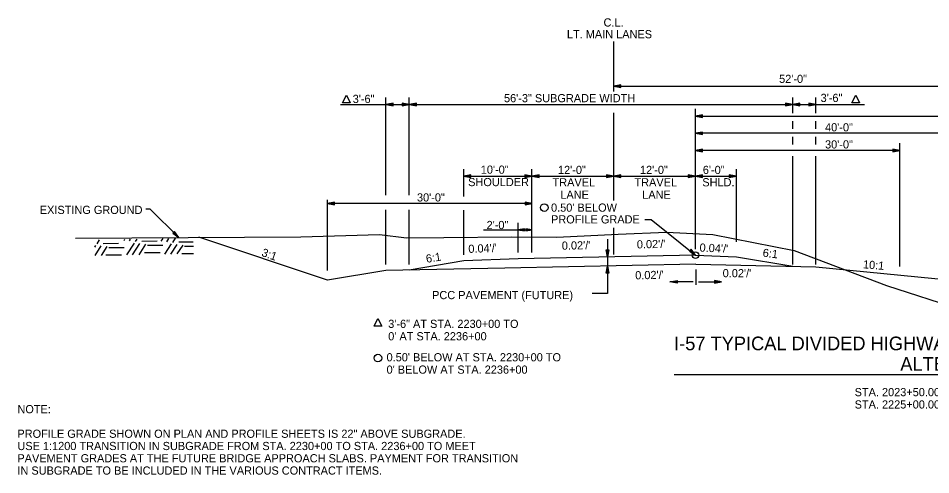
# Model space of a CAD drawing. Extents: x 1734743 to 1735935, y 759845 to 763831.
# Drawn here: x 1735611.6 to 1735745.4, y 760934.3 to 761001.2 of the extents above; entities that cross this region are included whole.
import ezdxf

# ---------------------------------------------------------------- set-up
doc = ezdxf.new("R2010")
doc.units = 0
for name, color, linetype in [('1', 7, 'Continuous'), ('10', 7, 'Continuous'), ('19', 7, 'Continuous'), ('8', 7, 'Continuous'), ('R_Future Surface', 7, 'Continuous')]:
    doc.layers.add(name, color=color, linetype=linetype)

# ---------------------------------------------------------------- blocks, each defined once
blk = doc.blocks.new('TM')
at = {"layer": '8'}
for p, q in [((-120.309, 21.181), (-119.787, -20.829)), ((0, 0), (-120.309, 21.181)), ((-31.382, 2.945), (-120.176, 10.512)), ((-119.787, -20.829), (0, 0)), ((-119.911, -10.826), (-31.307, -3.057))]:
    blk.add_line(p, q, dxfattribs=at)

msp = doc.modelspace()

# ---------------------------------------------------------------- linework, layer by layer
at = {"layer": '10'}
for points in [[(1735659.14, 760988.81), (1735659.7, 760989.94), (1735660.26, 760988.81)], [(1735733.87, 760988.81), (1735734.43, 760989.94), (1735734.99, 760988.81)], [(1735663.77, 760956.06), (1735664.33, 760957.19), (1735664.89, 760956.06)]]:
    msp.add_lwpolyline(points, close=True, dxfattribs=at)
for centre in [(1735688.73, 760973.45), (1735664.33, 760951.4)]:
    msp.add_circle(centre, 0.553, dxfattribs=at)
at = {"layer": '19'}
for p, q in [((1735698.92, 760990.49), (1735698.92, 760997.79)), ((1735699.97, 760991.44), (1735698.92, 760991.26)), ((1735698.92, 760991.26), (1735750.92, 760991.26)), ((1735698.92, 760991.26), (1735699.97, 760991.07)), ((1735699.97, 760991.34), (1735699.2, 760991.28)), ((1735699.2, 760991.23), (1735699.97, 760991.16)), ((1735699.97, 760991.07), (1735699.97, 760991.44)), ((1735658.85, 760988.57), (1735668.92, 760988.57)), ((1735665.51, 760975.3), (1735665.51, 760989.61)), ((1735666.56, 760988.75), (1735665.51, 760988.57)), ((1735665.51, 760988.57), (1735666.56, 760988.38)), ((1735666.56, 760988.65), (1735665.79, 760988.59)), ((1735665.79, 760988.54), (1735666.56, 760988.47)), ((1735666.56, 760988.38), (1735666.56, 760988.75)), ((1735667.87, 760988.75), (1735667.87, 760988.38)), ((1735668.92, 760988.57), (1735667.87, 760988.75)), ((1735668.64, 760988.59), (1735667.87, 760988.65)), ((1735667.87, 760988.38), (1735668.92, 760988.57)), ((1735667.87, 760988.47), (1735668.64, 760988.54)), ((1735668.92, 760975.3), (1735668.92, 760989.61)), ((1735669.97, 760988.75), (1735668.92, 760988.57)), ((1735668.92, 760988.57), (1735669.97, 760988.38)), ((1735668.92, 760988.57), (1735725.19, 760988.57)), ((1735669.97, 760988.65), (1735669.2, 760988.59)), ((1735669.2, 760988.54), (1735669.97, 760988.47)), ((1735669.97, 760988.38), (1735669.97, 760988.75)), ((1735724.14, 760988.75), (1735724.14, 760988.38)), ((1735725.19, 760988.57), (1735724.14, 760988.75)), ((1735724.91, 760988.59), (1735724.14, 760988.65)), ((1735724.14, 760988.38), (1735725.19, 760988.57)), ((1735724.14, 760988.47), (1735724.91, 760988.54)), ((1735725.19, 760987.3), (1735725.19, 760989.61)), ((1735726.24, 760988.75), (1735725.19, 760988.57)), ((1735725.19, 760988.57), (1735735.71, 760988.57)), ((1735725.19, 760988.57), (1735726.24, 760988.38)), ((1735726.24, 760988.65), (1735725.47, 760988.59)), ((1735725.47, 760988.54), (1735726.24, 760988.47)), ((1735726.24, 760988.38), (1735726.24, 760988.75)), ((1735727.55, 760988.75), (1735727.55, 760988.38)), ((1735728.6, 760988.57), (1735727.55, 760988.75)), ((1735728.32, 760988.59), (1735727.55, 760988.65)), ((1735727.55, 760988.38), (1735728.6, 760988.57)), ((1735727.55, 760988.47), (1735728.32, 760988.54)), ((1735728.6, 760987.3), (1735728.6, 760989.61)), ((1735698.92, 760974.47), (1735698.92, 760987.34)), ((1735710.92, 760979.11), (1735710.92, 760987.92)), ((1735711.97, 760987.05), (1735710.92, 760986.87)), ((1735711.97, 760986.68), (1735711.97, 760987.05)), ((1735710.92, 760986.87), (1735750.92, 760986.87)), ((1735710.92, 760986.87), (1735711.97, 760986.68)), ((1735711.97, 760986.96), (1735711.2, 760986.89)), ((1735711.2, 760986.84), (1735711.97, 760986.77)), ((1735725.19, 760985), (1735725.19, 760986.15)), ((1735728.6, 760985), (1735728.6, 760986.15)), ((1735711.97, 760984.53), (1735710.92, 760984.35)), ((1735710.92, 760984.35), (1735711.97, 760984.17)), ((1735750.92, 760984.35), (1735710.93, 760984.35)), ((1735711.97, 760984.44), (1735711.2, 760984.38)), ((1735711.97, 760984.17), (1735711.97, 760984.53)), ((1735711.2, 760984.32), (1735711.97, 760984.25)), ((1735725.19, 760982.69), (1735725.19, 760983.84)), ((1735728.6, 760982.69), (1735728.6, 760983.84)), ((1735711.97, 760982.02), (1735710.92, 760981.83)), ((1735710.92, 760981.83), (1735711.97, 760981.65)), ((1735740.92, 760981.83), (1735710.93, 760981.83)), ((1735711.97, 760981.92), (1735711.2, 760981.86)), ((1735711.2, 760981.81), (1735711.97, 760981.74)), ((1735711.97, 760981.65), (1735711.97, 760982.02)), ((1735739.87, 760982.02), (1735739.87, 760981.65)), ((1735740.92, 760981.83), (1735739.87, 760982.02)), ((1735740.64, 760981.86), (1735739.87, 760981.92)), ((1735739.87, 760981.65), (1735740.92, 760981.83)), ((1735739.87, 760981.74), (1735740.64, 760981.81)), ((1735740.92, 760964.81), (1735740.92, 760982.88)), ((1735725.19, 760965.13), (1735725.19, 760980.97)), ((1735728.6, 760965.13), (1735728.6, 760980.97)), ((1735676.92, 760975.07), (1735676.92, 760979.11)), ((1735686.92, 760966.87), (1735686.92, 760979.11)), ((1735710.92, 760967.35), (1735710.92, 760979.11)), ((1735716.92, 760968.43), (1735716.92, 760979.11)), ((1735677.97, 760978.25), (1735676.92, 760978.06)), ((1735676.92, 760978.06), (1735686.92, 760978.06)), ((1735676.92, 760978.06), (1735677.97, 760977.88)), ((1735677.97, 760978.15), (1735677.2, 760978.09)), ((1735677.2, 760978.04), (1735677.97, 760977.97)), ((1735677.97, 760977.88), (1735677.97, 760978.25)), ((1735685.87, 760978.25), (1735685.87, 760977.88)), ((1735686.92, 760978.06), (1735685.87, 760978.25)), ((1735686.64, 760978.09), (1735685.87, 760978.15)), ((1735685.87, 760977.88), (1735686.92, 760978.06)), ((1735685.87, 760977.97), (1735686.64, 760978.04)), ((1735687.97, 760978.25), (1735686.92, 760978.06)), ((1735686.92, 760978.06), (1735698.92, 760978.06)), ((1735686.92, 760978.06), (1735687.97, 760977.88)), ((1735687.97, 760978.15), (1735687.2, 760978.09)), ((1735687.2, 760978.04), (1735687.97, 760977.97)), ((1735687.97, 760977.88), (1735687.97, 760978.25)), ((1735697.87, 760978.25), (1735697.87, 760977.88)), ((1735698.92, 760978.06), (1735697.87, 760978.25)), ((1735698.64, 760978.09), (1735697.87, 760978.15)), ((1735697.87, 760977.88), (1735698.92, 760978.06)), ((1735697.87, 760977.97), (1735698.64, 760978.04)), ((1735699.97, 760978.25), (1735698.92, 760978.06)), ((1735698.92, 760978.06), (1735710.92, 760978.06)), ((1735698.92, 760978.06), (1735699.97, 760977.88)), ((1735699.97, 760978.15), (1735699.2, 760978.09)), ((1735699.2, 760978.04), (1735699.97, 760977.97)), ((1735699.97, 760977.88), (1735699.97, 760978.25)), ((1735709.87, 760978.25), (1735709.87, 760977.88)), ((1735710.92, 760978.06), (1735709.87, 760978.25)), ((1735710.64, 760978.09), (1735709.87, 760978.15)), ((1735709.87, 760977.88), (1735710.92, 760978.06)), ((1735709.87, 760977.97), (1735710.64, 760978.04)), ((1735711.97, 760978.25), (1735710.92, 760978.06)), ((1735710.92, 760978.06), (1735716.92, 760978.06)), ((1735710.92, 760978.06), (1735711.97, 760977.88)), ((1735711.97, 760978.15), (1735711.2, 760978.09)), ((1735711.2, 760978.04), (1735711.97, 760977.97)), ((1735711.97, 760977.88), (1735711.97, 760978.25)), ((1735715.87, 760978.25), (1735715.87, 760977.88)), ((1735716.92, 760978.06), (1735715.87, 760978.25)), ((1735716.64, 760978.09), (1735715.87, 760978.15)), ((1735715.87, 760977.88), (1735716.92, 760978.06)), ((1735715.87, 760977.97), (1735716.64, 760978.04)), ((1735656.92, 760964.25), (1735656.92, 760974.57)), ((1735657.97, 760974.25), (1735656.92, 760974.06)), ((1735656.92, 760974.06), (1735657.97, 760973.88)), ((1735686.97, 760974.07), (1735656.97, 760974.07)), ((1735657.97, 760974.15), (1735657.2, 760974.09)), ((1735657.2, 760974.04), (1735657.97, 760973.97)), ((1735657.97, 760973.88), (1735657.97, 760974.25)), ((1735685.92, 760974.25), (1735685.92, 760973.88)), ((1735686.97, 760974.07), (1735685.92, 760974.25)), ((1735686.69, 760974.09), (1735685.92, 760974.15)), ((1735685.92, 760973.88), (1735686.97, 760974.07)), ((1735685.92, 760973.97), (1735686.69, 760974.04)), ((1735665.51, 760965.13), (1735665.51, 760973.14)), ((1735668.92, 760965.13), (1735668.92, 760973.14)), ((1735676.92, 760966.51), (1735676.92, 760973.07)), ((1735684.93, 760966.87), (1735684.93, 760971.24)), ((1735634.49, 760969.94), (1735634.24, 760969.68)), ((1735634.24, 760969.68), (1735635.12, 760969.08)), ((1735634.3, 760969.74), (1735634.9, 760969.25)), ((1735634.93, 760969.29), (1735634.43, 760969.87)), ((1735635.12, 760969.08), (1735634.49, 760969.94)), ((1735679.82, 760970.19), (1735686.92, 760970.19)), ((1735685.82, 760970.34), (1735684.92, 760970.19)), ((1735684.92, 760970.19), (1735685.82, 760970.03)), ((1735685.82, 760970.27), (1735685.16, 760970.21)), ((1735685.16, 760970.16), (1735685.82, 760970.11)), ((1735685.82, 760970.03), (1735685.82, 760970.34)), ((1735686.03, 760970.34), (1735686.03, 760970.03)), ((1735686.92, 760970.19), (1735686.03, 760970.34)), ((1735686.69, 760970.21), (1735686.03, 760970.26)), ((1735686.03, 760970.03), (1735686.92, 760970.19)), ((1735686.03, 760970.1), (1735686.69, 760970.16)), ((1735698.92, 760966.58), (1735698.92, 760970.5)), ((1735623.12, 760968.15), (1735623.5, 760968.74)), ((1735627.09, 760968.65), (1735627.2, 760968.81)), ((1735627.89, 760968.57), (1735628.05, 760968.82)), ((1735628.78, 760968.5), (1735629.01, 760968.84)), ((1735629.67, 760968.55), (1735631.94, 760968.58)), ((1735632.55, 760968.51), (1735632.81, 760968.91)), ((1735633.35, 760968.44), (1735633.67, 760968.93)), ((1735634.24, 760968.36), (1735634.62, 760968.95)), ((1735635.13, 760968.41), (1735637.23, 760968.44)), ((1735656.92, 760962.8), (1735638.04, 760969.1)), ((1735622.79, 760967.67), (1735622.94, 760967.91)), ((1735622.83, 760966.43), (1735623.74, 760967.83)), ((1735623.78, 760966.45), (1735624.63, 760967.75)), ((1735624.01, 760968.2), (1735626.27, 760968.23)), ((1735624.85, 760967.59), (1735627.11, 760967.61)), ((1735627.48, 760966.52), (1735628.6, 760968.25)), ((1735628.34, 760966.53), (1735629.4, 760968.18)), ((1735629.29, 760966.55), (1735630.29, 760968.1)), ((1735630.52, 760967.94), (1735632.78, 760967.96)), ((1735633.09, 760966.63), (1735634.06, 760968.12)), ((1735633.95, 760966.64), (1735634.86, 760968.04)), ((1735634.9, 760966.66), (1735635.75, 760967.96)), ((1735635.97, 760967.8), (1735637.25, 760967.81)), ((1735697.83, 760967.27), (1735698.2, 760967.27)), ((1735698.01, 760966.22), (1735697.83, 760967.27)), ((1735697.99, 760966.5), (1735697.92, 760967.27)), ((1735698.2, 760967.27), (1735698.01, 760966.22)), ((1735698.1, 760967.27), (1735698.04, 760966.5)), ((1735710.3, 760967.34), (1735710.05, 760967.08)), ((1735710.05, 760967.08), (1735710.92, 760966.48)), ((1735710.11, 760967.14), (1735710.71, 760966.65)), ((1735710.74, 760966.69), (1735710.24, 760967.27)), ((1735710.92, 760966.48), (1735710.3, 760967.34)), ((1735624.43, 760966.51), (1735626.69, 760966.53)), ((1735630.1, 760966.85), (1735632.36, 760966.88)), ((1735635.55, 760966.72), (1735637.27, 760966.73)), ((1735682.96, 760964.58), (1735665.51, 760964.23)), ((1735710.95, 760965.14), (1735682.96, 760964.58)), ((1735697.83, 760963.83), (1735698.01, 760964.88)), ((1735697.92, 760963.83), (1735697.99, 760964.6)), ((1735698.01, 760964.88), (1735698.2, 760963.83)), ((1735698.04, 760964.6), (1735698.1, 760963.83)), ((1735710.95, 760965.14), (1735728.6, 760964.79)), ((1735710.96, 760964.39), (1735710.96, 760962.14)), ((1735728.6, 760964.79), (1735750.93, 760962.56)), ((1735665.51, 760964.23), (1735656.92, 760962.8)), ((1735698.2, 760963.83), (1735697.83, 760963.83)), ((1735710.58, 760962.56), (1735707.16, 760962.56)), ((1735711.34, 760962.56), (1735714.76, 760962.56)), ((1735707.78, 760949), (1735794.07, 760949))]:
    msp.add_line(p, q, dxfattribs=at)
for points in [[(1735630.29, 760973.25), (1735630.86, 760973.25), (1735635.12, 760969.08)], [(1735703.47, 760971.73), (1735704.44, 760971.73), (1735710.92, 760966.48)], [(1735619.94, 760968.98), (1735653.03, 760969.19), (1735664.58, 760969.53), (1735668.53, 760969.03), (1735674.01, 760969.09), (1735683.95, 760969.16), (1735690.59, 760969.14), (1735699.58, 760969.57), (1735706.69, 760969.87)], [(1735706.69, 760969.87), (1735713.49, 760969.53), (1735725.38, 760967.15), (1735738.96, 760962.05), (1735749.87, 760958.5)], [(1735698.01, 760968.84), (1735698.01, 760960.88), (1735695.76, 760960.88)]]:
    msp.add_lwpolyline(points, dxfattribs=at)
msp.add_circle((1735710.92, 760966.48), 0.5, dxfattribs=at)
at = {"layer": 'R_Future Surface'}
for p, q in [((1735676.92, 760965.64), (1735668.92, 760964.3)), ((1735684.92, 760965.96), (1735676.92, 760965.64)), ((1735710.92, 760966.48), (1735684.92, 760965.96)), ((1735710.92, 760966.48), (1735716.92, 760966.24)), ((1735716.92, 760966.24), (1735725.2, 760964.86))]:
    msp.add_line(p, q, dxfattribs=at)

# ---------------------------------------------------------------- block references
at = {"layer": '19', "xscale": 0.008761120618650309}
for p, yscale, rotation in [((1735707.16, 760962.55), -0.008761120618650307, -179.20057588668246), ((1735714.76, 760962.55), 0.008761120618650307, -0.7994241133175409)]:
    msp.add_blockref('TM', p, dxfattribs=dict(at, yscale=yscale, rotation=rotation))

# ---------------------------------------------------------------- texts
at = {"layer": '1'}
for s, p in [('NOTE:', (1735611.44, 760943.3)), ('PROFILE GRADE SHOWN ON PLAN AND PROFILE SHEETS IS 22" ABOVE SUBGRADE.', (1735611.44, 760939.7)), ('USE 1:1200 TRANSITION IN SUBGRADE FROM STA. 2230+00 TO STA. 2236+00 TO MEET', (1735611.44, 760937.9)), ('PAVEMENT GRADES AT THE FUTURE BRIDGE APPROACH SLABS. PAYMENT FOR TRANSITION', (1735611.44, 760936.1)), ('IN SUBGRADE TO BE INCLUDED IN THE VARIOUS CONTRACT ITEMS.', (1735611.44, 760934.3))]:
    msp.add_text(s, height=1.2, dxfattribs=at).set_placement(p)
at = {"layer": '10'}
msp.add_text('PCC PAVEMENT (FUTURE)', height=1.2, rotation=360, dxfattribs=at).set_placement((1735672.28, 760960.03))
at = {"layer": '19'}
for s, height, p in [('C.L.', 1.2, (1735697.43, 761000)), ('LT. MAIN LANES', 1.2, (1735692.06, 760998.28)), ('52\'-0"', 1.2, (1735723.19, 760991.73)), ('3\'-6"', 1.2, (1735660.63, 760988.79)), ('56\'-3" SUBGRADE WIDTH', 1.2, (1735682.83, 760988.9)), ('3\'-6"', 1.2, (1735729.28, 760988.94)), ('40\'-0"', 1.2, (1735729.93, 760984.63)), ('30\'-0"', 1.2, (1735729.93, 760982.12)), ('10\'-0"', 1.2, (1735679.42, 760978.42)), ('12\'-0"', 1.2, (1735690.75, 760978.38)), ('12\'-0"', 1.2, (1735702.78, 760978.38)), ('6\'-0"', 1.2, (1735712, 760978.38)), ('SHOULDER', 1.2, (1735677.57, 760976.6)), ('TRAVEL', 1.2, (1735689.95, 760976.56)), ('TRAVEL', 1.2, (1735701.97, 760976.56)), ('SHLD.', 1.2, (1735711.92, 760976.57)), ('30\'-0"', 1.2, (1735670.06, 760974.35)), ('LANE', 1.2, (1735691.09, 760974.75)), ('LANE', 1.2, (1735703.11, 760974.75)), ('EXISTING GROUND', 1.2, (1735614.72, 760972.52)), ("0.50' BELOW", 1.2, (1735689.73, 760972.85)), ('PROFILE GRADE', 1.2, (1735689.73, 760971.13)), ('2\'-0"', 1.2, (1735680.27, 760970.3)), ("0.02'/'", 1.2, (1735714.91, 760963.24)), ('I-57 TYPICAL DIVIDED HIGHWAY SECTION - GRADING ONLY', 2, (1735707.78, 760952.54)), ('ALTERNATE 2', 2, (1735740.97, 760949.54)), ('STA. 2023+50.00 TO STA. 2033+00.00', 1.2, (1735734.27, 760945.8)), ('STA. 2225+00.00 TO STA. 2236+00.00', 1.2, (1735734.27, 760943.99))]:
    msp.add_text(s, height=height, dxfattribs=at).set_placement(p)
for s, rotation, p in [("0.02'/'", 1.0931, (1735691.32, 760967.27)), ("0.02'/'", 1.0931, (1735702.33, 760967.46)), ('3:1', 340.4943, (1735647.16, 760966.39)), ("0.04'/'", 2.1602, (1735677.62, 760966.8)), ("0.04'/'", 357.3887, (1735711.5, 760967.01)), ('6:1', 353.2327, (1735720.73, 760966.26)), ('6:1', 9.4511, (1735671.48, 760965.34)), ('10:1', 355.3692, (1735735.46, 760964.56)), ("0.02'/'", 1.0121, (1735702.09, 760962.93)), ('3\'-6" AT STA. 2230+00 TO', 359.9954, (1735665.84, 760955.81)), ("0' AT STA. 2236+00", 359.9954, (1735665.84, 760953.99)), ("0.50' BELOW AT STA. 2230+00 TO", 359.9954, (1735665.6, 760950.91)), ("0' BELOW AT STA. 2236+00", 359.9954, (1735665.6, 760949.1))]:
    msp.add_text(s, height=1.2, rotation=rotation, dxfattribs=at).set_placement(p)

doc.saveas('drawing.dxf')
